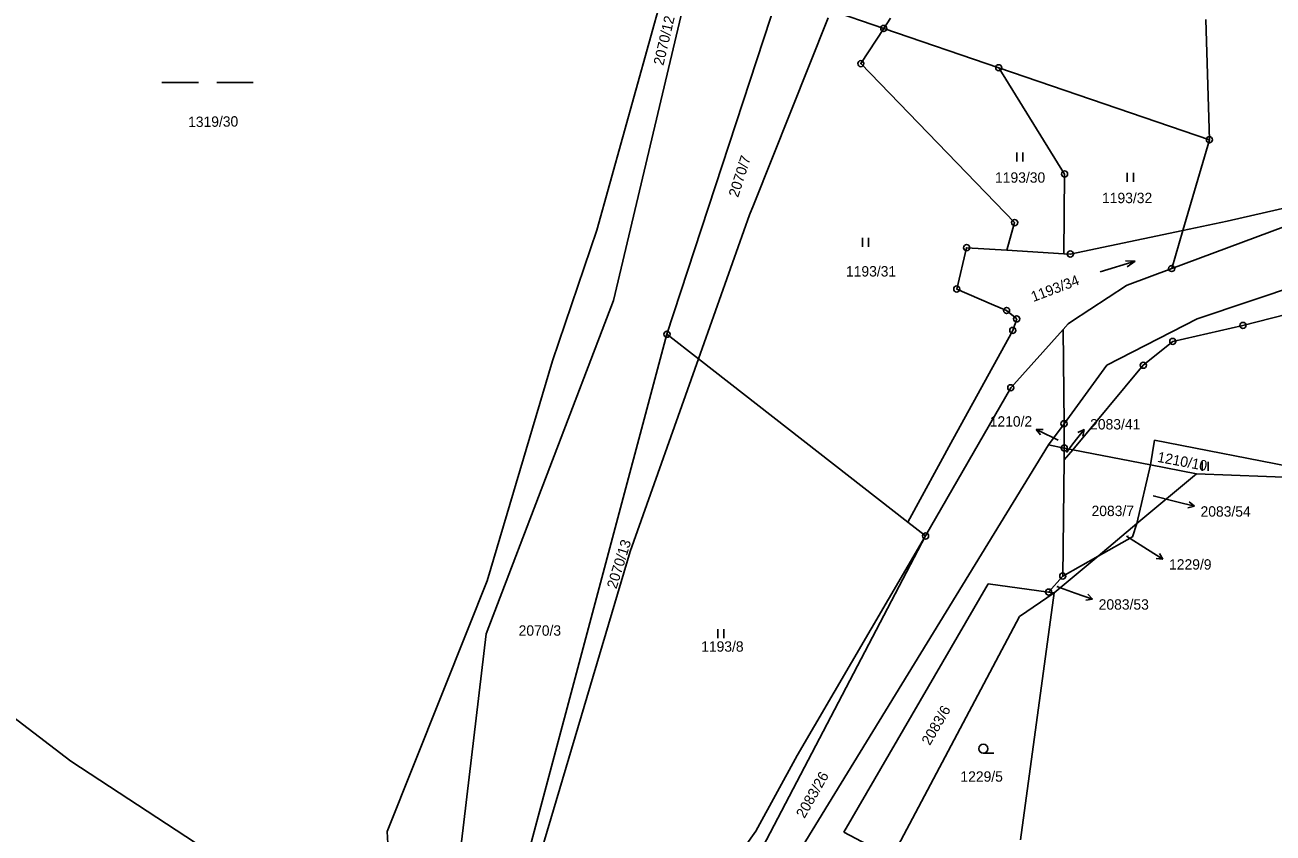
# Model space of a CAD drawing. Extents: x -795483 to -789093, y -1112258 to -1108741.
# Drawn here: x -793683.9 to -793479.4, y -1109529.4 to -1109397 of the extents above; entities that cross this region are included whole.
import ezdxf

# ---------------------------------------------------------------- set-up
doc = ezdxf.new("R2010")
doc.units = 0
for name, color, linetype in [('Komunikace', 7, 'Continuous'), ('Vrstva 1', 7, 'Continuous'), ('Vrstva 14', 7, 'Continuous'), ('Vrstva 16', 7, 'Continuous'), ('Vrstva 23', 7, 'Continuous'), ('Vrstva 28', 7, 'Continuous')]:
    doc.layers.add(name, color=color, linetype=linetype)

msp = doc.modelspace()

# ---------------------------------------------------------------- linework, layer by layer
at = {"layer": 'Komunikace'}
for p, q in [((-793514.64, -1109464.99), (-793515.53, -1109464.57)), ((-793513.29, -1109467.04), (-793512.22, -1109465.64)), ((-793499.08, -1109474.15), (-793495.22, -1109475.11)), ((-793503.47, -1109480.75), (-793500.01, -1109482.92)), ((-793514.85, -1109489.01), (-793511.83, -1109490.08))]:
    msp.add_line(p, q, dxfattribs=at)
at = {"layer": 'Vrstva 1'}
for p, q in [((-793566.18, -1109344.35), (-793590.23, -1109430.6)), ((-793572.2, -1109377.71), (-793587.5, -1109442.12)), ((-793578.73, -1109447.66), (-793560.41, -1109391.68)), ((-793564.57, -1109426.51), (-793552.34, -1109395.81)), ((-793543.21, -1109397.56), (-793552.41, -1109394.41)), ((-793543.21, -1109397.56), (-793542.1, -1109395.86)), ((-793546.97, -1109403.32), (-793543.21, -1109397.56)), ((-793524.37, -1109404), (-793543.21, -1109397.56)), ((-793490.47, -1109396.09), (-793489.86, -1109415.8)), ((-793521.77, -1109429.37), (-793546.97, -1109403.32)), ((-793524.37, -1109404), (-793513.59, -1109421.41)), ((-793489.86, -1109415.8), (-793524.37, -1109404)), ((-793486.94, -1109429.12), (-793415.64, -1109412.68)), ((-793489.86, -1109415.8), (-793494.21, -1109430.65)), ((-793513.59, -1109421.41), (-793513.7, -1109434.46)), ((-793565.2, -1109428.09), (-793564.57, -1109426.51)), ((-793565.2, -1109428.09), (-793573.56, -1109451.69)), ((-793590.23, -1109430.6), (-793597.5, -1109452.03)), ((-793523.05, -1109433.89), (-793521.77, -1109429.37)), ((-793494.21, -1109430.65), (-793512.65, -1109434.52)), ((-793475.3, -1109429.18), (-793496.04, -1109436.89)), ((-793494.21, -1109430.65), (-793496.04, -1109436.89)), ((-793494.21, -1109430.65), (-793486.94, -1109429.12)), ((-793424.73, -1109430.91), (-793484.37, -1109446.21)), ((-793529.65, -1109433.48), (-793531.25, -1109440.25)), ((-793523.05, -1109433.89), (-793529.65, -1109433.48)), ((-793513.7, -1109434.46), (-793523.05, -1109433.89)), ((-793512.65, -1109434.52), (-793513.7, -1109434.46)), ((-793503.31, -1109439.6), (-793496.04, -1109436.89)), ((-793468.75, -1109437.36), (-793491.84, -1109445.14)), ((-793531.25, -1109440.25), (-793525.56, -1109442.71)), ((-793512.45, -1109445.59), (-793503.42, -1109439.67)), ((-793503.31, -1109439.6), (-793503.42, -1109439.67)), ((-793587.5, -1109442.12), (-793608.37, -1109496.74)), ((-793525.56, -1109442.71), (-793523.1, -1109443.77)), ((-793523.1, -1109443.77), (-793521.43, -1109445.14)), ((-793522.07, -1109447.03), (-793531.87, -1109464.9)), ((-793522.4, -1109456.43), (-793513.82, -1109446.86)), ((-793521.43, -1109445.14), (-793522.07, -1109447.03)), ((-793512.99, -1109445.94), (-793513.82, -1109446.86)), ((-793513.82, -1109446.86), (-793513.68, -1109462.32)), ((-793512.99, -1109445.94), (-793512.45, -1109445.59)), ((-793491.84, -1109445.14), (-793506.65, -1109452.73)), ((-793484.37, -1109446.21), (-793495.86, -1109448.83)), ((-793578.73, -1109447.66), (-793601.14, -1109531.57)), ((-793573.56, -1109451.69), (-793578.73, -1109447.66)), ((-793495.86, -1109448.83), (-793500.69, -1109452.74)), ((-793597.5, -1109452.03), (-793608.17, -1109488.08)), ((-793584.75, -1109483.27), (-793573.56, -1109451.69)), ((-793539.28, -1109478.43), (-793573.56, -1109451.69)), ((-793506.65, -1109452.73), (-793513.68, -1109462.32)), ((-793500.69, -1109452.74), (-793512.25, -1109466.57)), ((-793522.4, -1109456.43), (-793536.36, -1109480.71)), ((-793516.23, -1109465.8), (-793513.68, -1109462.32)), ((-793513.68, -1109462.32), (-793513.64, -1109466.3)), ((-793531.87, -1109464.9), (-793539.28, -1109478.43)), ((-793498.87, -1109465.04), (-793499.53, -1109469.04)), ((-793471.92, -1109470.25), (-793498.87, -1109465.04)), ((-793516.23, -1109465.8), (-793561.33, -1109539.34)), ((-793516.23, -1109465.8), (-793513.64, -1109466.3)), ((-793513.64, -1109466.3), (-793513.66, -1109468.26)), ((-793513.66, -1109468.26), (-793512.25, -1109466.57)), ((-793512.25, -1109466.57), (-793513.64, -1109466.3)), ((-793499.53, -1109469.04), (-793512.25, -1109466.57)), ((-793513.66, -1109468.26), (-793513.88, -1109487.28)), ((-793499.53, -1109469.04), (-793501.74, -1109478.69)), ((-793491.97, -1109470.51), (-793499.53, -1109469.04)), ((-793501.74, -1109478.69), (-793491.97, -1109470.51)), ((-793471.83, -1109471.31), (-793491.97, -1109470.51)), ((-793536.36, -1109480.71), (-793539.28, -1109478.43)), ((-793508.11, -1109484.02), (-793501.74, -1109478.69)), ((-793501.74, -1109478.69), (-793502.47, -1109480.83)), ((-793536.36, -1109480.71), (-793569.73, -1109544.38)), ((-793557.41, -1109516.65), (-793536.36, -1109480.71)), ((-793502.47, -1109480.83), (-793508.11, -1109484.02)), ((-793603.39, -1109545.9), (-793584.75, -1109483.27)), ((-793515.29, -1109490.03), (-793508.11, -1109484.02)), ((-793508.11, -1109484.02), (-793513.88, -1109487.28)), ((-793513.88, -1109487.28), (-793516.21, -1109489.9)), ((-793608.17, -1109488.08), (-793611.28, -1109495.86)), ((-793549.74, -1109529.23), (-793526.09, -1109488.55)), ((-793516.21, -1109489.9), (-793526.09, -1109488.55)), ((-793520.95, -1109493.92), (-793515.29, -1109490.03)), ((-793515.29, -1109490.03), (-793520.83, -1109530.48)), ((-793516.21, -1109489.9), (-793515.29, -1109490.03)), ((-793708.95, -1109492.82), (-793676.4, -1109517.59)), ((-793520.95, -1109493.92), (-793541.87, -1109533.4)), ((-793611.28, -1109495.86), (-793624.58, -1109529.13)), ((-793608.37, -1109496.74), (-793613.96, -1109544.07)), ((-793676.4, -1109517.59), (-793655.96, -1109530.96)), ((-793564.18, -1109529.08), (-793557.41, -1109516.65)), ((-793624.58, -1109529.13), (-793623.89, -1109541.2)), ((-793564.18, -1109529.08), (-793565.93, -1109531.51)), ((-793541.87, -1109533.4), (-793549.74, -1109529.23))]:
    msp.add_line(p, q, dxfattribs=at)
at = {"layer": 'Vrstva 16'}
for p, q in [((-793518.24, -1109463.28), (-793517.12, -1109463.26)), ((-793515.53, -1109464.57), (-793518.24, -1109463.28)), ((-793518.24, -1109463.28), (-793517.55, -1109464.16)), ((-793512.22, -1109465.64), (-793510.4, -1109463.26)), ((-793510.4, -1109463.26), (-793511.4, -1109463.75)), ((-793510.4, -1109463.26), (-793510.61, -1109464.35)), ((-793495.22, -1109475.11), (-793492.31, -1109475.84)), ((-793492.31, -1109475.84), (-793493.16, -1109475.11)), ((-793492.31, -1109475.84), (-793493.4, -1109476.08)), ((-793500.01, -1109482.92), (-793497.47, -1109484.52)), ((-793497.47, -1109484.52), (-793498.05, -1109483.56)), ((-793497.47, -1109484.52), (-793498.58, -1109484.41)), ((-793511.83, -1109490.08), (-793509, -1109491.08)), ((-793509, -1109491.08), (-793510.11, -1109491.22)), ((-793509, -1109491.08), (-793509.78, -1109490.27))]:
    msp.add_line(p, q, dxfattribs=at)
at = {"layer": 'Vrstva 23'}
for p, q in [((-793661.5, -1109406.4), (-793655.5, -1109406.4)), ((-793652.5, -1109406.4), (-793646.5, -1109406.4)), ((-793521.41, -1109419.36), (-793521.41, -1109417.86)), ((-793520.41, -1109417.86), (-793520.41, -1109419.36)), ((-793503.31, -1109422.69), (-793503.31, -1109421.19)), ((-793502.31, -1109421.19), (-793502.31, -1109422.69)), ((-793546.69, -1109433.36), (-793546.69, -1109431.86)), ((-793545.69, -1109431.86), (-793545.69, -1109433.36)), ((-793507.76, -1109437.46), (-793502.04, -1109435.66)), ((-793502.04, -1109435.66), (-793503.62, -1109435.63)), ((-793502.04, -1109435.66), (-793503.32, -1109436.59)), ((-793491.06, -1109470.05), (-793491.06, -1109468.55)), ((-793490.06, -1109468.55), (-793490.06, -1109470.05)), ((-793570.41, -1109497.47), (-793570.41, -1109495.97)), ((-793569.41, -1109495.97), (-793569.41, -1109497.47)), ((-793526.91, -1109516.32), (-793525.16, -1109516.32))]:
    msp.add_line(p, q, dxfattribs=at)
msp.add_circle((-793526.91, -1109515.57), 0.75, dxfattribs=at)
at = {"layer": 'Vrstva 28'}
for centre, radius in [((-793543.21, -1109397.56), 0.5), ((-793543.21, -1109397.56), 0.01), ((-793546.97, -1109403.32), 0.5), ((-793546.97, -1109403.32), 0.01), ((-793524.37, -1109404), 0.5), ((-793524.37, -1109404), 0.01), ((-793489.86, -1109415.8), 0.5), ((-793489.86, -1109415.8), 0.01), ((-793513.59, -1109421.41), 0.5), ((-793513.59, -1109421.41), 0.01), ((-793521.77, -1109429.37), 0.5), ((-793521.77, -1109429.37), 0.01), ((-793529.65, -1109433.48), 0.5), ((-793529.65, -1109433.48), 0.01), ((-793512.65, -1109434.52), 0.5), ((-793512.65, -1109434.52), 0.01), ((-793496.04, -1109436.89), 0.5), ((-793496.04, -1109436.89), 0.01), ((-793531.25, -1109440.25), 0.5), ((-793531.25, -1109440.25), 0.01), ((-793523.1, -1109443.77), 0.5), ((-793523.1, -1109443.77), 0.01), ((-793521.43, -1109445.14), 0.5), ((-793522.07, -1109447.03), 0.5), ((-793522.07, -1109447.03), 0.01), ((-793521.43, -1109445.14), 0.01), ((-793484.37, -1109446.21), 0.5), ((-793484.37, -1109446.21), 0.01), ((-793578.73, -1109447.66), 0.5), ((-793578.73, -1109447.66), 0.01), ((-793495.86, -1109448.83), 0.5), ((-793495.86, -1109448.83), 0.01), ((-793500.69, -1109452.74), 0.5), ((-793500.69, -1109452.74), 0.01), ((-793522.4, -1109456.43), 0.5), ((-793522.4, -1109456.43), 0.01), ((-793513.68, -1109462.32), 0.5), ((-793513.68, -1109462.32), 0.01), ((-793513.64, -1109466.3), 0.5), ((-793513.64, -1109466.3), 0.01), ((-793536.36, -1109480.71), 0.5), ((-793536.36, -1109480.71), 0.01), ((-793513.88, -1109487.28), 0.5), ((-793513.88, -1109487.28), 0.01), ((-793516.21, -1109489.9), 0.5), ((-793516.21, -1109489.9), 0.01)]:
    msp.add_circle(centre, radius, dxfattribs=at)

# ---------------------------------------------------------------- texts
at = {"layer": 'Vrstva 14'}
for s, height, rotation, p in [('2070/12', 1.7, 76.8211, (-793579.32, -1109403.72)), ('1319/30', 1.7, 0.6092, (-793657.18, -1109413.72)), ('2070/7', 1.7, 72.1912, (-793567.08, -1109425.34)), ('1193/34', 1.7, 20.7516, (-793518.7, -1109442.39)), ('2083/41', 0.1, 20.0372, (-793513.29, -1109467.04)), ('1210/10', 1.7, 349.3081, (-793498.49, -1109468.55)), ('2070/13', 1.7, 72.6995, (-793587.01, -1109489.47)), ('2083/53', 0.1, 35.665, (-793514.85, -1109489.01)), ('2083/6', 1.7, 59.8413, (-793535.67, -1109515.14)), ('2083/26', 1.7, 60.401, (-793556.21, -1109527.09))]:
    msp.add_text(s, height=height, rotation=rotation, dxfattribs=at).set_placement(p)
for s, height, p in [('1193/30', 1.7, (-793524.98, -1109422.83)), ('1193/32', 1.7, (-793507.45, -1109426.18)), ('1193/31', 1.7, (-793549.4, -1109438.2)), ('1210/2', 0.1, (-793514.64, -1109464.99)), ('2083/7', 1.7, (-793509.17, -1109477.45)), ('2083/54', 0.1, (-793499.08, -1109474.15)), ('1229/9', 0.1, (-793503.47, -1109480.75)), ('2070/3', 1.7, (-793603.03, -1109497.05)), ('1193/8', 1.7, (-793573.13, -1109499.67)), ('1229/5', 1.7, (-793530.65, -1109520.97))]:
    msp.add_text(s, height=height, dxfattribs=at).set_placement(p)
at = {"layer": 'Vrstva 16'}
for s, p in [('1210/2', (-793525.85, -1109462.79)), ('2083/41', (-793509.4, -1109463.26)), ('2083/54', (-793491.31, -1109477.54)), ('1229/9', (-793496.47, -1109486.22)), ('2083/53', (-793508, -1109492.78))]:
    msp.add_text(s, height=1.7, dxfattribs=at).set_placement(p)

doc.saveas('drawing.dxf')
